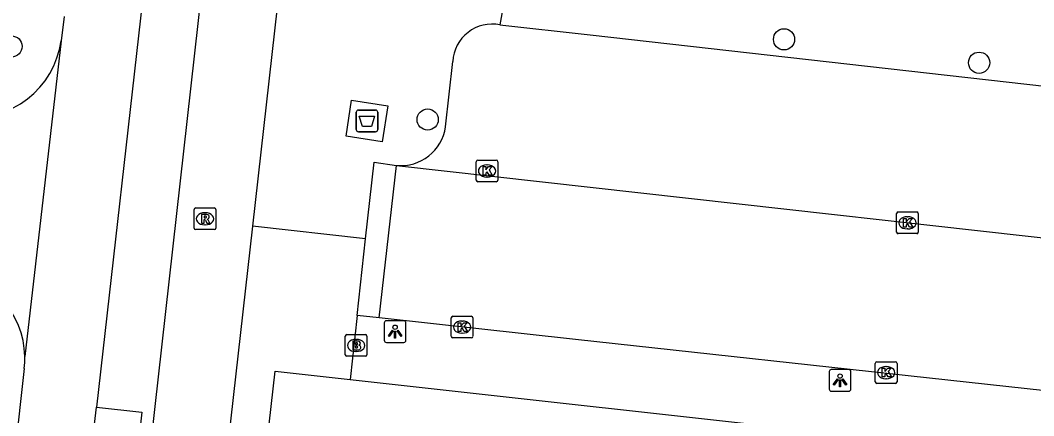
# Model space of a CAD drawing. Extents: x 161928 to 163055, y 386475 to 387428.
# Drawn here: x 162200.76 to 162247.53, y 386658.51 to 386676.76 of the extents above; entities that cross this region are included whole.
import ezdxf

# ---------------------------------------------------------------- set-up
doc = ezdxf.new("R2010")
doc.units = 0
for name, color, linetype in [('IMGEO_Afval_apart_plaats', 7, 'Continuous'), ('IMGEO_Boom', 7, 'Continuous'), ('IMGEO_Brandkraan', 7, 'Continuous'), ('IMGEO_Fietspad_gesloten', 7, 'Continuous'), ('IMGEO_Kolk', 7, 'Continuous'), ('IMGEO_Lichtpunt', 7, 'Continuous'), ('IMGEO_Rijbaan_lokaal_open', 7, 'Continuous'), ('IMGEO_Rioolput', 7, 'Continuous'), ('IMGEO_Voetpad_gesloten', 7, 'Continuous'), ('IMGEO_Voetpad_open', 7, 'Continuous')]:
    doc.layers.add(name, color=color, linetype=linetype)

msp = doc.modelspace()

# ---------------------------------------------------------------- linework, layer by layer
at = {"layer": 'IMGEO_Afval_apart_plaats'}
for p, q in [((162216.265, 386671.719), (162216.265, 386672.519)), ((162216.265, 386672.519), (162216.265, 386671.719)), ((162216.365, 386672.619), (162217.155, 386672.619)), ((162217.155, 386672.619), (162216.365, 386672.619)), ((162217.255, 386672.519), (162217.255, 386671.719)), ((162217.255, 386671.719), (162217.255, 386672.519)), ((162217.155, 386671.619), (162216.365, 386671.619)), ((162216.365, 386671.619), (162217.155, 386671.619))]:
    msp.add_line(p, q, dxfattribs=at)
msp.add_lwpolyline([(162216.408, 386672.333), (162217.112, 386672.333), (162216.963, 386671.863), (162216.557, 386671.863), (162216.408, 386672.333)], dxfattribs=at)
for centre, start, end in [((162216.365, 386672.519), 90, 180), ((162216.365, 386672.519), 90, 180), ((162217.155, 386672.519), 0, 90), ((162217.155, 386672.519), 360, 90), ((162216.365, 386671.719), 180, 270), ((162216.365, 386671.719), 180, 270), ((162217.155, 386671.719), 270, 0), ((162217.155, 386671.719), 270, 0)]:
    msp.add_arc(centre, 0.1, start, end, dxfattribs=at)
at = {"layer": 'IMGEO_Boom'}
for centre in [(162200.359, 386675.555), (162236.008, 386675.882), (162245.009, 386674.803), (162219.562, 386672.182)]:
    msp.add_circle(centre, 0.489, dxfattribs=at)
at = {"layer": 'IMGEO_Brandkraan'}
for p, q in [((162215.76, 386661.331), (162215.76, 386662.183)), ((162215.835, 386662.257), (162216.687, 386662.257)), ((162216.248, 386662.037), (162216.273, 386662.037)), ((162216.761, 386662.183), (162216.761, 386661.331)), ((162216.687, 386661.257), (162215.835, 386661.257)), ((162216.271, 386661.477), (162216.246, 386661.477))]:
    msp.add_line(p, q, dxfattribs=at)
for points in [[(162215.76, 386661.331), (162215.76, 386662.183)], [(162215.835, 386662.257), (162216.687, 386662.257)], [(162216.761, 386662.183), (162216.761, 386661.331)], [(162216.108, 386661.957), (162216.108, 386661.557), (162216.321, 386661.557)], [(162216.339, 386661.957), (162216.108, 386661.957)], [(162216.287, 386661.876), (162216.233, 386661.876), (162216.233, 386661.8)], [(162216.233, 386661.8), (162216.286, 386661.8)], [(162216.295, 386661.724), (162216.233, 386661.724), (162216.233, 386661.643)], [(162216.233, 386661.643), (162216.295, 386661.643)], [(162216.687, 386661.257), (162215.835, 386661.257)]]:
    msp.add_lwpolyline(points, dxfattribs=at)
for centre, radius, start, end in [((162215.837, 386662.181), 0.0765, 91.552, 178.448), ((162215.837, 386662.181), 0.0765, 91.552, 178.448), ((162216.685, 386662.181), 0.0765, 1.552, 88.448), ((162216.685, 386662.181), 0.0765, 1.552, 88.448), ((162216.288, 386661.838), 0.0379, 267.8285, 90.9355), ((162216.296, 386661.683), 0.0404, 269.8759, 90.5077), ((162216.327, 386661.808), 0.251, 268.6676, 293.5347), ((162216.343, 386661.812), 0.145, 59.4692, 91.5367), ((162216.368, 386661.859), 0.0922, 285.5137, 58.1501), ((162216.373, 386661.667), 0.105, 301.3115, 78.989), ((162215.837, 386661.333), 0.0765, 181.552, 268.448), ((162215.837, 386661.333), 0.0765, 181.552, 268.448), ((162216.685, 386661.333), 0.0765, 271.552, 358.448), ((162216.685, 386661.333), 0.0765, 271.552, 358.448)]:
    msp.add_arc(centre, radius, start, end, dxfattribs=at)
for centre, major_axis, ratio, start_param, end_param in [((162216.247, 386661.757), (-0.387, 0.002), 0.722429, 4.712389, 7.853982), ((162216.272, 386661.757), (-0.39, 0.002), 0.717154, 1.570796, 4.712389)]:
    msp.add_ellipse(centre, major_axis=major_axis, ratio=ratio, start_param=start_param, end_param=end_param, dxfattribs=at)
at = {"layer": 'IMGEO_Fietspad_gesloten'}
for points in [[(162195.921, 386555.33), (162196.623, 386563.902), (162198.619, 386583.997), (162202.473, 386618.652), (162216.324, 386742.13)], [(162219.856, 386741.57), (162213.001, 386680.793), (162211.475, 386667.262)], [(162211.475, 386667.262), (162205.893, 386617.771), (162202.052, 386582.949), (162200.737, 386569.786)]]:
    msp.add_lwpolyline(points, dxfattribs=at)
at = {"layer": 'IMGEO_Kolk'}
for p, q in [((162221.801, 386669.383), (162221.801, 386670.235)), ((162221.876, 386670.309), (162222.728, 386670.309)), ((162222.289, 386670.089), (162222.314, 386670.089)), ((162222.802, 386670.235), (162222.802, 386669.383)), ((162222.312, 386669.529), (162222.287, 386669.529)), ((162222.728, 386669.309), (162221.876, 386669.309)), ((162241.202, 386666.99), (162241.202, 386667.842)), ((162241.277, 386667.916), (162242.129, 386667.916)), ((162241.69, 386667.696), (162241.715, 386667.696)), ((162242.203, 386667.842), (162242.203, 386666.99)), ((162241.713, 386667.136), (162241.688, 386667.136)), ((162242.129, 386666.916), (162241.277, 386666.916)), ((162220.65, 386662.178), (162220.65, 386663.03)), ((162220.725, 386663.104), (162221.577, 386663.104)), ((162221.651, 386663.03), (162221.651, 386662.178)), ((162221.138, 386662.884), (162221.163, 386662.884)), ((162221.577, 386662.104), (162220.725, 386662.104)), ((162221.161, 386662.324), (162221.136, 386662.324)), ((162240.219, 386660.078), (162240.219, 386660.93)), ((162240.294, 386661.004), (162241.146, 386661.004)), ((162240.707, 386660.784), (162240.732, 386660.784)), ((162241.22, 386660.93), (162241.22, 386660.078)), ((162240.73, 386660.224), (162240.705, 386660.224)), ((162241.146, 386660.004), (162240.294, 386660.004))]:
    msp.add_line(p, q, dxfattribs=at)
for points in [[(162221.801, 386669.383), (162221.801, 386670.235)], [(162221.876, 386670.309), (162222.728, 386670.309)], [(162222.122, 386670.009), (162222.245, 386670.009), (162222.245, 386669.858), (162222.375, 386670.009), (162222.539, 386670.009), (162222.393, 386669.858), (162222.546, 386669.609), (162222.394, 386669.609), (162222.309, 386669.773), (162222.245, 386669.706), (162222.245, 386669.609), (162222.122, 386669.609), (162222.122, 386670.009)], [(162222.802, 386670.235), (162222.802, 386669.383)], [(162222.728, 386669.309), (162221.876, 386669.309)], [(162241.202, 386666.99), (162241.202, 386667.842)], [(162241.277, 386667.916), (162242.129, 386667.916)], [(162241.523, 386667.616), (162241.646, 386667.616), (162241.646, 386667.465), (162241.776, 386667.616), (162241.94, 386667.616), (162241.794, 386667.465), (162241.947, 386667.216), (162241.795, 386667.216), (162241.71, 386667.38), (162241.646, 386667.313), (162241.646, 386667.216), (162241.523, 386667.216), (162241.523, 386667.616)], [(162242.203, 386667.842), (162242.203, 386666.99)], [(162242.129, 386666.916), (162241.277, 386666.916)], [(162220.65, 386662.178), (162220.65, 386663.03)], [(162220.725, 386663.104), (162221.577, 386663.104)], [(162221.651, 386663.03), (162221.651, 386662.178)], [(162220.971, 386662.804), (162221.094, 386662.804), (162221.094, 386662.653), (162221.224, 386662.804), (162221.388, 386662.804), (162221.242, 386662.653), (162221.395, 386662.404), (162221.243, 386662.404), (162221.158, 386662.568), (162221.094, 386662.501), (162221.094, 386662.404), (162220.971, 386662.404), (162220.971, 386662.804)], [(162221.577, 386662.104), (162220.725, 386662.104)], [(162240.219, 386660.078), (162240.219, 386660.93)], [(162240.294, 386661.004), (162241.146, 386661.004)], [(162240.54, 386660.704), (162240.663, 386660.704), (162240.663, 386660.553), (162240.793, 386660.704), (162240.957, 386660.704), (162240.811, 386660.553), (162240.964, 386660.304), (162240.812, 386660.304), (162240.727, 386660.468), (162240.663, 386660.401), (162240.663, 386660.304), (162240.54, 386660.304), (162240.54, 386660.704)], [(162241.22, 386660.93), (162241.22, 386660.078)], [(162241.146, 386660.004), (162240.294, 386660.004)]]:
    msp.add_lwpolyline(points, dxfattribs=at)
for centre, start, end in [((162221.878, 386670.233), 91.552, 178.448), ((162221.878, 386670.233), 91.552, 178.448), ((162222.726, 386670.233), 1.552, 88.448), ((162222.726, 386670.233), 1.552, 88.448), ((162221.878, 386669.385), 181.552, 268.448), ((162221.878, 386669.385), 181.552, 268.448), ((162222.726, 386669.385), 271.552, 358.448), ((162222.726, 386669.385), 271.552, 358.448), ((162241.279, 386667.84), 91.552, 178.448), ((162241.279, 386667.84), 91.552, 178.448), ((162242.127, 386667.84), 1.552, 88.448), ((162242.127, 386667.84), 1.552, 88.448), ((162241.279, 386666.992), 181.552, 268.448), ((162241.279, 386666.992), 181.552, 268.448), ((162242.127, 386666.992), 271.552, 358.448), ((162242.127, 386666.992), 271.552, 358.448), ((162220.727, 386663.028), 91.552, 178.448), ((162220.727, 386663.028), 91.552, 178.448), ((162221.575, 386663.028), 1.552, 88.448), ((162221.575, 386663.028), 1.552, 88.448), ((162220.727, 386662.18), 181.552, 268.448), ((162220.727, 386662.18), 181.552, 268.448), ((162221.575, 386662.18), 271.552, 358.448), ((162221.575, 386662.18), 271.552, 358.448), ((162240.296, 386660.928), 91.552, 178.448), ((162240.296, 386660.928), 91.552, 178.448), ((162241.144, 386660.928), 1.552, 88.448), ((162241.144, 386660.928), 1.552, 88.448), ((162240.296, 386660.08), 181.552, 268.448), ((162240.296, 386660.08), 181.552, 268.448), ((162241.144, 386660.08), 271.552, 358.448), ((162241.144, 386660.08), 271.552, 358.448)]:
    msp.add_arc(centre, 0.0765, start, end, dxfattribs=at)
for centre, major_axis, ratio, start_param, end_param in [((162222.288, 386669.809), (-0.387, 0.002), 0.722429, 4.712389, 7.853982), ((162222.313, 386669.809), (-0.39, 0.002), 0.717154, 1.570796, 4.712389), ((162241.689, 386667.416), (-0.387, 0.002), 0.722429, 4.712389, 7.853982), ((162241.714, 386667.416), (-0.39, 0.002), 0.717154, 1.570796, 4.712389), ((162221.137, 386662.604), (-0.387, 0.002), 0.722429, 4.712389, 7.853982), ((162221.162, 386662.604), (-0.39, 0.002), 0.717154, 1.570796, 4.712389), ((162240.706, 386660.504), (-0.387, 0.002), 0.722429, 4.712389, 7.853982), ((162240.731, 386660.504), (-0.39, 0.002), 0.717154, 1.570796, 4.712389)]:
    msp.add_ellipse(centre, major_axis=major_axis, ratio=ratio, start_param=start_param, end_param=end_param, dxfattribs=at)
at = {"layer": 'IMGEO_Lichtpunt'}
for p, q in [((162217.562, 386662.802), (162217.562, 386661.995)), ((162217.562, 386662.802), (162217.562, 386661.995)), ((162218.464, 386662.897), (162217.656, 386662.897)), ((162218.464, 386662.897), (162217.656, 386662.897)), ((162218.558, 386661.995), (162218.558, 386662.802)), ((162218.558, 386661.995), (162218.558, 386662.802)), ((162217.656, 386661.901), (162218.464, 386661.901)), ((162217.656, 386661.901), (162218.464, 386661.901)), ((162238.995, 386660.643), (162238.187, 386660.643)), ((162238.995, 386660.643), (162238.187, 386660.643)), ((162238.093, 386660.548), (162238.093, 386659.741)), ((162238.093, 386660.548), (162238.093, 386659.741)), ((162239.089, 386659.741), (162239.089, 386660.548)), ((162239.089, 386659.741), (162239.089, 386660.548)), ((162238.187, 386659.647), (162238.995, 386659.647)), ((162238.187, 386659.647), (162238.995, 386659.647))]:
    msp.add_line(p, q, dxfattribs=at)
for points in [[(162217.936, 386662.466), (162217.975, 386662.438), (162217.787, 386662.176), (162217.749, 386662.203), (162217.936, 386662.466)], [(162218.148, 386662.438), (162218.186, 386662.465), (162218.373, 386662.203), (162218.334, 386662.175), (162218.148, 386662.438)], [(162218.038, 386662.418), (162218.085, 386662.418), (162218.085, 386662.096), (162218.038, 386662.096), (162218.038, 386662.418)], [(162238.467, 386660.212), (162238.506, 386660.184), (162238.318, 386659.922), (162238.28, 386659.949), (162238.467, 386660.212)], [(162238.569, 386660.164), (162238.616, 386660.164), (162238.616, 386659.842), (162238.569, 386659.842), (162238.569, 386660.164)], [(162238.679, 386660.184), (162238.717, 386660.211), (162238.904, 386659.949), (162238.865, 386659.921), (162238.679, 386660.184)]]:
    msp.add_lwpolyline(points, dxfattribs=at)
for centre in [(162218.061, 386662.6), (162238.592, 386660.346)]:
    msp.add_circle(centre, 0.0994, dxfattribs=at)
for centre, start, end in [((162217.656, 386662.802), 90, 180), ((162217.656, 386662.802), 90, 180), ((162218.464, 386662.802), 0, 90), ((162218.464, 386662.802), 0, 90), ((162217.656, 386661.995), 180, 270), ((162217.656, 386661.995), 180, 270), ((162218.464, 386661.995), 270, 0), ((162218.464, 386661.995), 270, 360), ((162238.187, 386660.548), 90, 180), ((162238.187, 386660.548), 90, 180), ((162238.995, 386660.548), 0, 90), ((162238.995, 386660.548), 0, 90), ((162238.187, 386659.741), 180, 270), ((162238.187, 386659.741), 180, 270), ((162238.995, 386659.741), 270, 0), ((162238.995, 386659.741), 270, 360)]:
    msp.add_arc(centre, 0.0946, start, end, dxfattribs=at)
at = {"layer": 'IMGEO_Rijbaan_lokaal_open'}
for points in [[(162206.507, 386678.651), (162204.281, 386658.907)], [(162202.784, 386676.936), (162202.653, 386675.819)], [(162202.653, 386675.819), (162200.974, 386661.241)], [(162217.325, 386663.028), (162218.125, 386670.065)], [(162218.125, 386670.065), (162260.747, 386665.287)], [(162260.747, 386658.278), (162226.38, 386662.025), (162217.325, 386663.028)], [(162200.948, 386660.698), (162200.512, 386656.804)], [(162203.988, 386656.419), (162204.281, 386658.907)]]:
    msp.add_lwpolyline(points, dxfattribs=at)
for centre, radius, start, end in [((162198.534, 386676.416), 4.162, 264.2659, 351.7478), ((162196.958, 386661.157), 4.017, 1.1975, 83.8526), ((162196.872, 386661.165), 4.103, 353.46, 1.0573)]:
    msp.add_arc(centre, radius, start, end, dxfattribs=at)
at = {"layer": 'IMGEO_Rioolput'}
for p, q in [((162208.861, 386668.102), (162209.713, 386668.102)), ((162208.786, 386667.176), (162208.786, 386668.028)), ((162209.274, 386667.882), (162209.299, 386667.882)), ((162209.787, 386668.028), (162209.787, 386667.176)), ((162209.297, 386667.322), (162209.272, 386667.322)), ((162209.713, 386667.102), (162208.861, 386667.102))]:
    msp.add_line(p, q, dxfattribs=at)
for points in [[(162208.861, 386668.102), (162209.713, 386668.102)], [(162208.786, 386667.176), (162208.786, 386668.028)], [(162209.375, 386667.8), (162209.123, 386667.802), (162209.123, 386667.402)], [(162209.301, 386667.721), (162209.247, 386667.721), (162209.247, 386667.64)], [(162209.247, 386667.64), (162209.299, 386667.64)], [(162209.787, 386668.028), (162209.787, 386667.176)], [(162209.123, 386667.402), (162209.247, 386667.402), (162209.247, 386667.564), (162209.258, 386667.564)], [(162209.305, 386667.535), (162209.376, 386667.402), (162209.516, 386667.402), (162209.451, 386667.528)], [(162209.713, 386667.102), (162208.861, 386667.102)]]:
    msp.add_lwpolyline(points, dxfattribs=at)
for centre, radius, start, end in [((162208.863, 386668.026), 0.0765, 91.552, 178.448), ((162208.863, 386668.026), 0.0765, 91.552, 178.448), ((162209.711, 386668.026), 0.0765, 1.552, 88.448), ((162209.711, 386668.026), 0.0765, 1.552, 88.448), ((162209.283, 386667.829), 0.19, 274.7715, 282.9687), ((162209.307, 386667.625), 0.0964, 77.0061, 93.1865), ((162209.321, 386667.682), 0.0378, 276.6634, 79.6772), ((162209.374, 386667.69), 0.109, 350.3612, 89.416), ((162209.372, 386667.69), 0.112, 277.5842, 350.9817), ((162209.356, 386667.475), 0.108, 29.5134, 73.7905), ((162208.863, 386667.178), 0.0765, 181.552, 268.448), ((162208.863, 386667.178), 0.0765, 181.552, 268.448), ((162209.257, 386667.511), 0.0533, 26.0293, 88.6989), ((162209.711, 386667.178), 0.0765, 271.552, 358.448), ((162209.711, 386667.178), 0.0765, 271.552, 358.448)]:
    msp.add_arc(centre, radius, start, end, dxfattribs=at)
for centre, major_axis, ratio, start_param, end_param in [((162209.273, 386667.602), (-0.387, 0.002), 0.722429, 4.712389, 7.853982), ((162209.298, 386667.602), (-0.39, 0.002), 0.717154, 1.570796, 4.712389)]:
    msp.add_ellipse(centre, major_axis=major_axis, ratio=ratio, start_param=start_param, end_param=end_param, dxfattribs=at)
at = {"layer": 'IMGEO_Voetpad_gesloten'}
msp.add_lwpolyline([(162217.723, 386672.821), (162217.466, 386671.16), (162215.797, 386671.418), (162216.054, 386673.079), (162217.723, 386672.821)], dxfattribs=at)
at = {"layer": 'IMGEO_Voetpad_open'}
for points in [[(162223.437, 386679.534), (162222.896, 386676.557)], [(162222.896, 386676.557), (162227.064, 386676.096), (162258.237, 386672.576)], [(162220.39, 386671.841), (162220.72, 386674.866)], [(162216.7, 386666.673), (162217.095, 386670.209), (162218.125, 386670.065)], [(162216.7, 386666.673), (162211.475, 386667.262)], [(162216.305, 386663.136), (162216.7, 386666.673)], [(162216.305, 386663.136), (162215.989, 386660.188)], [(162217.325, 386663.028), (162216.305, 386663.136)], [(162209.723, 386635.829), (162212.529, 386660.572), (162215.989, 386660.188)], [(162215.989, 386660.188), (162380.412, 386641.923)], [(162204.281, 386658.907), (162206.375, 386658.678), (162206.004, 386655.308), (162205.862, 386655.326)]]:
    msp.add_lwpolyline(points, dxfattribs=at)
for centre, radius, start, end in [((162222.55, 386674.756), 1.834, 79.1305, 176.572), ((162218.319, 386672.15), 2.094, 264.6775, 351.5229)]:
    msp.add_arc(centre, radius, start, end, dxfattribs=at)

doc.saveas('drawing.dxf')
